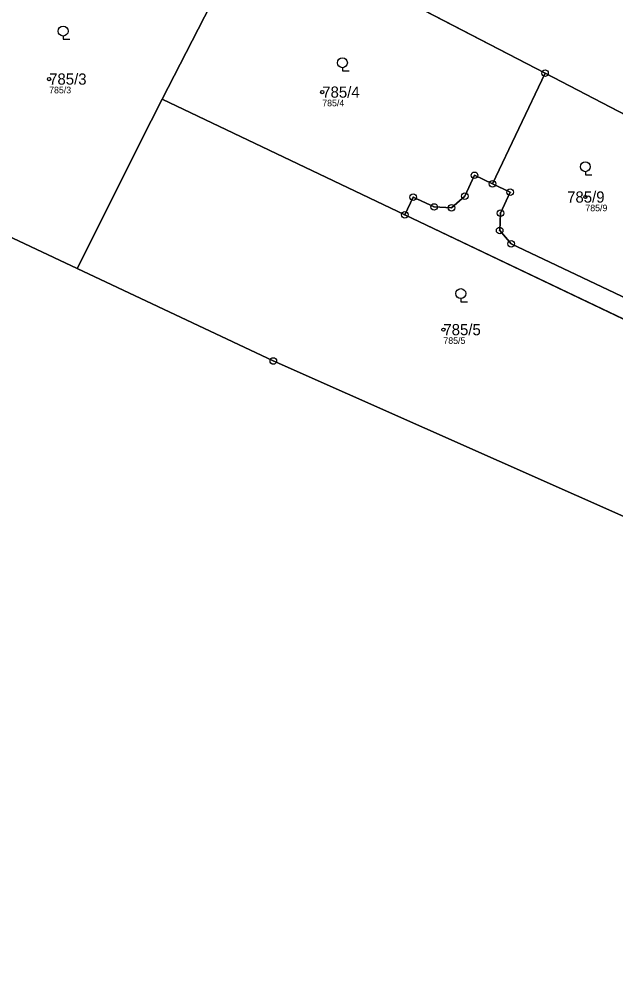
# Model space of a CAD drawing. Extents: x -734965 to -732523, y -1026217 to -1023680.
# Drawn here: x -734852.6 to -734761.9, y -1025151.1 to -1025004.4 of the extents above; entities that cross this region are included whole.
import ezdxf

# ---------------------------------------------------------------- set-up
doc = ezdxf.new("R2010")
doc.units = 0
for name, color, linetype in [('Vrstva 1', 7, 'Continuous'), ('Vrstva 2', 7, 'Continuous'), ('Vrstva 3', 7, 'Continuous'), ('Vrstva 50', 7, 'Continuous'), ('Vrstva 51', 7, 'Continuous'), ('Vrstva 53', 7, 'Continuous'), ('Vrstva 8', 7, 'Continuous')]:
    doc.layers.add(name, color=color, linetype=linetype)

msp = doc.modelspace()

# ---------------------------------------------------------------- linework, layer by layer
at = {"layer": 'Vrstva 1'}
for p, q in [((-734772.62, -1025012.61), (-734816.67, -1024989.75)), ((-734780.62, -1025029.42), (-734772.62, -1025012.61)), ((-734772.62, -1025012.61), (-734756.54, -1025020.95)), ((-734830.84, -1025016.58), (-734793.95, -1025034.15)), ((-734793.95, -1025034.15), (-734792.66, -1025031.44)), ((-734723.37, -1025067.75), (-734793.95, -1025034.15))]:
    msp.add_line(p, q, dxfattribs=at)
for points in [[(-734816.67, -1024989.75), (-734818.92, -1024993.38), (-734830.84, -1025016.58)], [(-734843.79, -1025042.3), (-734874.03, -1025028.08), (-734906.76, -1025012.69), (-734945.94, -1024994.24)], [(-734830.84, -1025016.58), (-734832.51, -1025019.84), (-734843.79, -1025042.3)], [(-734792.66, -1025031.44), (-734789.5, -1025032.94), (-734786.83, -1025033.07), (-734784.83, -1025031.29), (-734783.33, -1025028.13), (-734780.62, -1025029.42)], [(-734760.04, -1025046.97), (-734777.76, -1025038.53), (-734779.52, -1025036.53), (-734779.41, -1025033.87), (-734777.91, -1025030.71), (-734780.62, -1025029.42)], [(-734733.48, -1025092.04), (-734813.94, -1025056.34), (-734843.79, -1025042.3)]]:
    msp.add_lwpolyline(points, dxfattribs=at)
at = {"layer": 'Vrstva 3'}
for p, q in [((-734845.9, -1025006.97), (-734845.9, -1025007.47)), ((-734845.9, -1025007.47), (-734844.9, -1025007.47)), ((-734803.43, -1025011.78), (-734803.43, -1025012.28)), ((-734803.43, -1025012.28), (-734802.43, -1025012.28)), ((-734766.49, -1025027.58), (-734766.49, -1025028.08)), ((-734766.49, -1025028.08), (-734765.49, -1025028.08)), ((-734785.43, -1025046.85), (-734785.43, -1025047.35)), ((-734785.43, -1025047.35), (-734784.43, -1025047.35))]:
    msp.add_line(p, q, dxfattribs=at)
for centre in [(-734845.9, -1025006.22), (-734803.43, -1025011.03), (-734766.49, -1025026.83), (-734785.43, -1025046.1)]:
    msp.add_circle(centre, 0.75, dxfattribs=at)
at = {"layer": 'Vrstva 50'}
for centre in [(-734848.03, -1025013.51), (-734806.5, -1025015.49), (-734766.49, -1025031.43), (-734788.08, -1025051.58)]:
    msp.add_circle(centre, 0.25, dxfattribs=at)
at = {"layer": 'Vrstva 51'}
for points in [[(-734874.03, -1025028.08), (-734843.79, -1025042.3), (-734832.51, -1025019.84), (-734830.84, -1025016.58), (-734818.92, -1024993.38), (-734816.67, -1024989.75), (-734825.41, -1024985.38), (-734831.36, -1024982.13), (-734938.61, -1024938.56)], [(-734639.88, -1025003.39), (-734661.06, -1024989.19), (-734681.82, -1024975.26), (-734682.78, -1024974.62), (-734699.97, -1024963.09), (-734709.61, -1024958.82), (-734712.27, -1024957.64), (-734723.94, -1024984.24), (-734773.88, -1024959.06), (-734805.63, -1024942.96), (-734825.41, -1024985.38), (-734816.67, -1024989.75), (-734772.62, -1025012.61), (-734756.54, -1025020.95), (-734749.41, -1025024.66), (-734722.24, -1025038.81), (-734713.29, -1025043.47), (-734712.8, -1025043.61), (-734703.05, -1025046.49), (-734682.56, -1025063.8), (-734667.65, -1025071.53), (-734659.74, -1025075.63), (-734611.6, -1025100.44)]]:
    msp.add_lwpolyline(points, dxfattribs=at)
for points in [[(-734780.62, -1025029.42), (-734772.62, -1025012.61), (-734816.67, -1024989.75), (-734818.92, -1024993.38), (-734830.84, -1025016.58), (-734793.95, -1025034.15), (-734792.66, -1025031.44), (-734789.5, -1025032.94), (-734786.83, -1025033.07), (-734784.83, -1025031.29), (-734783.33, -1025028.13)], [(-734756.54, -1025020.95), (-734772.62, -1025012.61), (-734780.62, -1025029.42), (-734777.91, -1025030.71), (-734779.41, -1025033.87), (-734779.52, -1025036.53), (-734777.76, -1025038.53), (-734760.04, -1025046.97), (-734749.41, -1025024.66)], [(-734728.92, -1025081.09), (-734723.37, -1025067.75), (-734793.95, -1025034.15), (-734830.84, -1025016.58), (-734832.51, -1025019.84), (-734843.79, -1025042.3), (-734813.94, -1025056.34), (-734733.48, -1025092.04)], [(-734777.76, -1025038.53), (-734779.52, -1025036.53), (-734779.41, -1025033.87), (-734777.91, -1025030.71), (-734780.62, -1025029.42), (-734783.33, -1025028.13), (-734784.83, -1025031.29), (-734786.83, -1025033.07), (-734789.5, -1025032.94), (-734792.66, -1025031.44), (-734793.95, -1025034.15), (-734723.37, -1025067.75), (-734721.31, -1025062.79), (-734714.78, -1025047.09), (-734713.29, -1025043.47), (-734722.24, -1025038.81), (-734724.62, -1025053.85), (-734725.92, -1025056.86), (-734728.34, -1025058.91), (-734731.49, -1025059.73), (-734734.63, -1025059.07), (-734760.04, -1025046.97)]]:
    msp.add_lwpolyline(points, close=True, dxfattribs=at)
at = {"layer": 'Vrstva 53'}
msp.add_lwpolyline([(-734875.9, -1024475.7), (-734892.12, -1024592.03), (-734908.05, -1024703.93), (-734923.83, -1024825.82), (-734925.34, -1024837.44), (-734936.22, -1024919.91), (-734936.87, -1024925.1), (-734938.61, -1024938.56), (-734942.02, -1024964.49), (-734942.46, -1024967.79), (-734945.94, -1024994.24), (-734906.76, -1025012.69), (-734874.03, -1025028.08), (-734843.79, -1025042.3), (-734813.94, -1025056.34), (-734733.48, -1025092.04), (-734728.05, -1025094.7), (-734737.32, -1025112.72), (-734730.01, -1025115.97), (-734734.36, -1025125.58), (-734739.74, -1025137.46), (-734741.28, -1025140.85), (-734749.49, -1025157.67)], dxfattribs=at)
at = {"layer": 'Vrstva 8'}
for centre, radius in [((-734772.62, -1025012.61), 0.5), ((-734772.62, -1025012.61), 0.0303), ((-734783.33, -1025028.13), 0.5), ((-734783.33, -1025028.13), 0.0303), ((-734780.62, -1025029.42), 0.5), ((-734780.62, -1025029.42), 0.0303), ((-734792.66, -1025031.44), 0.5), ((-734784.83, -1025031.29), 0.5), ((-734777.91, -1025030.71), 0.5), ((-734777.91, -1025030.71), 0.0303), ((-734792.66, -1025031.44), 0.0303), ((-734789.5, -1025032.94), 0.5), ((-734786.83, -1025033.07), 0.5), ((-734784.83, -1025031.29), 0.0303), ((-734793.95, -1025034.15), 0.5), ((-734793.95, -1025034.15), 0.0303), ((-734789.5, -1025032.94), 0.0303), ((-734786.83, -1025033.07), 0.0303), ((-734779.41, -1025033.87), 0.5), ((-734779.41, -1025033.87), 0.0303), ((-734779.52, -1025036.53), 0.5), ((-734779.52, -1025036.53), 0.0303), ((-734777.76, -1025038.53), 0.5), ((-734777.76, -1025038.53), 0.0303), ((-734813.94, -1025056.34), 0.5), ((-734813.94, -1025056.34), 0.0303)]:
    msp.add_circle(centre, radius, dxfattribs=at)

# ---------------------------------------------------------------- texts
at = {"layer": 'Vrstva 2'}
for s, p in [('785/3', (-734848.03, -1025014.36)), ('785/4', (-734806.5, -1025016.34)), ('785/9', (-734769.26, -1025032.28)), ('785/5', (-734788.08, -1025052.43))]:
    msp.add_text(s, height=1.7, dxfattribs=at).set_placement(p)
at = {"layer": 'Vrstva 50'}
for s, p in [('785/3', (-734848.03, -1025015.67)), ('785/4', (-734806.5, -1025017.65)), ('785/9', (-734766.49, -1025033.59)), ('785/5', (-734788.08, -1025053.74))]:
    msp.add_text(s, height=1, dxfattribs=at).set_placement(p)

doc.saveas('drawing.dxf')
